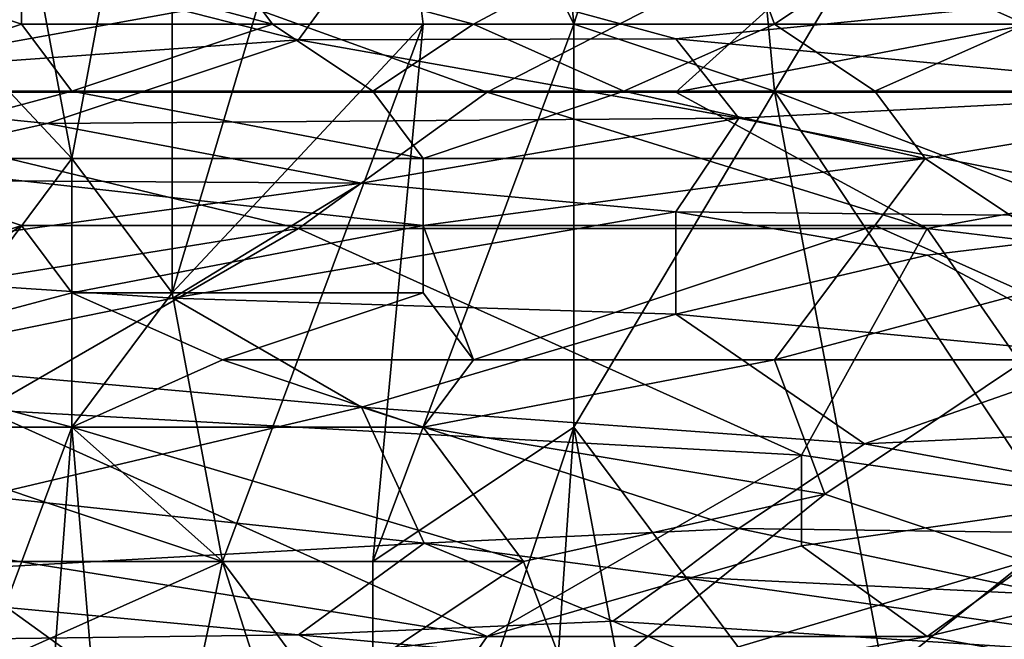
# Model space of a CAD drawing. Extents: x -160 to 10, y -10 to 160.
# Tile 265 of 453: x -0.1546 to -0.1287, y 0.1708 to 0.1871. Entities that reach past the tile are written whole.
import ezdxf

# ---------------------------------------------------------------- set-up
doc = ezdxf.new("R2010")
doc.units = 0
doc.header["$MEASUREMENT"] = 0
doc.layers.get('0').update_dxf_attribs({"linetype": 'CONTINUOUS'})

msp = doc.modelspace()

# ---------------------------------------------------------------- linework, layer by layer
for points in [[(-0.140025, 0.186964, 0.769474), (-0.141346, 0.201117, 0.769267), (-0.145311, 0.197579, 0.769476)], [(-0.140025, 0.186964, 0.769474), (-0.136061, 0.199348, 0.769074), (-0.141346, 0.201117, 0.769267)], [(-0.140025, 0.186964, 0.769474), (-0.134739, 0.185195, 0.769114), (-0.136061, 0.199348, 0.769074)], [(-0.134739, 0.185195, 0.769114), (-0.129454, 0.194041, 0.768669), (-0.136061, 0.199348, 0.769074)], [(-0.153239, 0.183426, 0.769992), (-0.155882, 0.197579, 0.769339), (-0.159846, 0.190503, 0.769474)], [(-0.153239, 0.183426, 0.769992), (-0.150596, 0.197579, 0.769504), (-0.155882, 0.197579, 0.769339)], [(-0.150596, 0.197579, 0.769504), (-0.153239, 0.183426, 0.769992), (-0.150596, 0.179888, 0.77008)], [(-0.150596, 0.179888, 0.77008), (-0.145311, 0.197579, 0.769476), (-0.150596, 0.197579, 0.769504)], [(-0.150596, 0.179888, 0.77008), (-0.143989, 0.186964, 0.769687), (-0.145311, 0.197579, 0.769476)], [(-0.143989, 0.186964, 0.769687), (-0.140025, 0.186964, 0.769474), (-0.145311, 0.197579, 0.769476)], [(-0.12549, 0.181657, 0.768305), (-0.129454, 0.194041, 0.768669), (-0.134739, 0.185195, 0.769114)], [(-0.12549, 0.181657, 0.768305), (-0.121525, 0.194041, 0.768014), (-0.129454, 0.194041, 0.768669)], [(-0.148926, 0.187555, 0.692299), (-0.130718, 0.191138, 0.691763), (-0.142305, 0.185167, 0.692093)], [(-0.142305, 0.185167, 0.692093), (-0.130718, 0.191138, 0.691763), (-0.137339, 0.185167, 0.691932)], [(-0.137339, 0.185167, 0.691932), (-0.130718, 0.191138, 0.691763), (-0.112511, 0.189944, 0.691013)], [(-0.158525, 0.17635, 0.770145), (-0.153239, 0.183426, 0.769992), (-0.159846, 0.190503, 0.769474)], [(-0.142668, 0.186964, 0.702208), (-0.149275, 0.188733, 0.701816), (-0.136061, 0.190503, 0.703648)], [(-0.142668, 0.186964, 0.702208), (-0.136061, 0.190503, 0.703648), (-0.134739, 0.186964, 0.703029)], [(-0.134739, 0.186964, 0.703029), (-0.136061, 0.190503, 0.703648), (-0.132097, 0.188733, 0.703578)], [(-0.137339, 0.185167, 0.691932), (-0.112511, 0.189944, 0.691013), (-0.110856, 0.185167, 0.691023)], [(-0.159846, 0.188733, 0.700525), (-0.15456, 0.188733, 0.701126), (-0.15456, 0.186964, 0.700714)], [(-0.159846, 0.185195, 0.699767), (-0.159846, 0.188733, 0.700525), (-0.15456, 0.186964, 0.700714)], [(-0.145615, 0.188828, 1.130469), (-0.155547, 0.188662, 1.130469), (-0.147271, 0.186552, 1.125785)], [(-0.147953, 0.186964, 0.701596), (-0.15456, 0.188733, 0.701126), (-0.149275, 0.188733, 0.701816)], [(-0.15456, 0.186964, 0.700714), (-0.15456, 0.188733, 0.701126), (-0.147953, 0.186964, 0.701596)], [(-0.147953, 0.186964, 0.701596), (-0.149275, 0.188733, 0.701816), (-0.142668, 0.186964, 0.702208)], [(-0.147271, 0.186552, 1.125785), (-0.137339, 0.186573, 1.125785), (-0.145615, 0.188828, 1.130469)], [(-0.145615, 0.188828, 1.130469), (-0.137339, 0.186573, 1.125785), (-0.127408, 0.187555, 1.128029)], [(-0.134739, 0.186964, 0.703029), (-0.132097, 0.188733, 0.703578), (-0.128132, 0.186964, 0.703605)], [(-0.128132, 0.186964, 0.703605), (-0.132097, 0.188733, 0.703578), (-0.126811, 0.188733, 0.704022)], [(-0.147271, 0.186552, 1.125785), (-0.155547, 0.188662, 1.130469), (-0.163823, 0.185358, 1.124224)], [(-0.162168, 0.185167, 0.692735), (-0.168788, 0.187555, 0.693019), (-0.148926, 0.187555, 0.692299)], [(-0.142305, 0.185167, 0.692093), (-0.162168, 0.185167, 0.692735), (-0.148926, 0.187555, 0.692299)], [(-0.137339, 0.186573, 1.125785), (-0.122442, 0.185167, 1.122987), (-0.127408, 0.187555, 1.128029)], [(-0.159846, 0.185195, 0.699767), (-0.15456, 0.186964, 0.700714), (-0.153239, 0.185195, 0.700579)], [(-0.153239, 0.185195, 0.700579), (-0.15456, 0.186964, 0.700714), (-0.147953, 0.186964, 0.701596)], [(-0.153239, 0.185195, 0.700579), (-0.147953, 0.186964, 0.701596), (-0.145311, 0.185195, 0.701638)], [(-0.149275, 0.172812, 0.770217), (-0.143989, 0.186964, 0.769687), (-0.150596, 0.179888, 0.77008)], [(-0.149275, 0.172812, 0.770217), (-0.145311, 0.172812, 0.770026), (-0.143989, 0.186964, 0.769687)], [(-0.147953, 0.186964, 0.701596), (-0.142668, 0.186964, 0.702208), (-0.145311, 0.185195, 0.701638)], [(-0.145311, 0.185195, 0.701638), (-0.142668, 0.186964, 0.702208), (-0.138704, 0.185195, 0.702364)], [(-0.145311, 0.172812, 0.770026), (-0.140025, 0.186964, 0.769474), (-0.143989, 0.186964, 0.769687)], [(-0.145311, 0.172812, 0.770026), (-0.140025, 0.17635, 0.769616), (-0.140025, 0.186964, 0.769474)], [(-0.138704, 0.185195, 0.702364), (-0.142668, 0.186964, 0.702208), (-0.134739, 0.186964, 0.703029)], [(-0.140025, 0.17635, 0.769616), (-0.134739, 0.185195, 0.769114), (-0.140025, 0.186964, 0.769474)], [(-0.138704, 0.185195, 0.702364), (-0.134739, 0.186964, 0.703029), (-0.132097, 0.185195, 0.703034)], [(-0.134739, 0.186964, 0.703029), (-0.128132, 0.186964, 0.703605), (-0.132097, 0.185195, 0.703034)], [(-0.132097, 0.185195, 0.703034), (-0.128132, 0.186964, 0.703605), (-0.120204, 0.185195, 0.703984)], [(-0.147271, 0.186552, 1.125785), (-0.163823, 0.185358, 1.124224), (-0.153891, 0.18435, 1.121101)], [(-0.147271, 0.186552, 1.125785), (-0.153891, 0.18435, 1.121101), (-0.135684, 0.184484, 1.121101)], [(-0.137339, 0.186573, 1.125785), (-0.147271, 0.186552, 1.125785), (-0.135684, 0.184484, 1.121101)], [(-0.137339, 0.186573, 1.125785), (-0.135684, 0.184484, 1.121101), (-0.122442, 0.185167, 1.122987)], [(-0.163823, 0.185358, 1.124224), (-0.160512, 0.182869, 1.117979), (-0.153891, 0.18435, 1.121101)], [(-0.147271, 0.181584, 0.692403), (-0.162168, 0.185167, 0.692735), (-0.142305, 0.185167, 0.692093)], [(-0.162168, 0.179195, 0.693036), (-0.162168, 0.185167, 0.692735), (-0.147271, 0.181584, 0.692403)], [(-0.159846, 0.183426, 0.6995), (-0.153239, 0.185195, 0.700579), (-0.143989, 0.183426, 0.701595)], [(-0.159846, 0.185195, 0.699767), (-0.153239, 0.185195, 0.700579), (-0.159846, 0.183426, 0.6995)], [(-0.143989, 0.183426, 0.701595), (-0.153239, 0.185195, 0.700579), (-0.145311, 0.185195, 0.701638)], [(-0.147271, 0.181584, 0.692403), (-0.142305, 0.185167, 0.692093), (-0.130718, 0.181584, 0.691871)], [(-0.145311, 0.185195, 0.701638), (-0.138704, 0.185195, 0.702364), (-0.143989, 0.183426, 0.701595)], [(-0.143989, 0.183426, 0.701595), (-0.138704, 0.185195, 0.702364), (-0.130775, 0.183426, 0.703002)], [(-0.130718, 0.181584, 0.691871), (-0.142305, 0.185167, 0.692093), (-0.137339, 0.185167, 0.691932)], [(-0.130775, 0.163967, 0.768934), (-0.134739, 0.185195, 0.769114), (-0.140025, 0.17635, 0.769616)], [(-0.130775, 0.183426, 0.703002), (-0.138704, 0.185195, 0.702364), (-0.132097, 0.185195, 0.703034)], [(-0.130718, 0.181584, 0.691871), (-0.137339, 0.185167, 0.691932), (-0.110856, 0.185167, 0.691023)], [(-0.135684, 0.184484, 1.121101), (-0.122442, 0.181866, 1.114856), (-0.122442, 0.185167, 1.122987)], [(-0.124168, 0.169274, 0.768216), (-0.12549, 0.181657, 0.768305), (-0.134739, 0.185195, 0.769114)], [(-0.130775, 0.163967, 0.768934), (-0.124168, 0.169274, 0.768216), (-0.134739, 0.185195, 0.769114)], [(-0.130775, 0.183426, 0.703002), (-0.132097, 0.185195, 0.703034), (-0.120204, 0.185195, 0.703984)], [(-0.130775, 0.183426, 0.703002), (-0.120204, 0.185195, 0.703984), (-0.128132, 0.181657, 0.703188)], [(-0.120787, 0.18039, 0.691651), (-0.130718, 0.181584, 0.691871), (-0.110856, 0.185167, 0.691023)], [(-0.160512, 0.182869, 1.117979), (-0.145615, 0.182778, 1.11692), (-0.153891, 0.18435, 1.121101)], [(-0.145615, 0.182778, 1.11692), (-0.135684, 0.184484, 1.121101), (-0.153891, 0.18435, 1.121101)], [(-0.145615, 0.182778, 1.11692), (-0.137339, 0.182017, 1.114856), (-0.135684, 0.184484, 1.121101)], [(-0.137339, 0.182017, 1.114856), (-0.122442, 0.181866, 1.114856), (-0.135684, 0.184484, 1.121101)], [(-0.159846, 0.183426, 0.6995), (-0.143989, 0.183426, 0.701595), (-0.143989, 0.181657, 0.701484)], [(-0.159846, 0.183426, 0.6995), (-0.143989, 0.181657, 0.701484), (-0.15456, 0.181657, 0.700061)], [(-0.159846, 0.179888, 0.699281), (-0.159846, 0.183426, 0.6995), (-0.15456, 0.181657, 0.700061)], [(-0.153239, 0.17635, 0.770219), (-0.153239, 0.183426, 0.769992), (-0.158525, 0.17635, 0.770145)], [(-0.153239, 0.17635, 0.770219), (-0.150596, 0.179888, 0.77008), (-0.153239, 0.183426, 0.769992)], [(-0.130775, 0.183426, 0.703002), (-0.132097, 0.181657, 0.702811), (-0.143989, 0.181657, 0.701484)], [(-0.130775, 0.183426, 0.703002), (-0.143989, 0.181657, 0.701484), (-0.143989, 0.183426, 0.701595)], [(-0.132097, 0.181657, 0.702811), (-0.130775, 0.183426, 0.703002), (-0.128132, 0.181657, 0.703188)], [(-0.160512, 0.182869, 1.117979), (-0.162168, 0.180507, 1.111734), (-0.145615, 0.182778, 1.11692)], [(-0.162168, 0.180507, 1.111734), (-0.150581, 0.179747, 1.108611), (-0.145615, 0.182778, 1.11692)], [(-0.150581, 0.179747, 1.108611), (-0.137339, 0.182017, 1.114856), (-0.145615, 0.182778, 1.11692)], [(-0.137339, 0.182017, 1.114856), (-0.150581, 0.179747, 1.108611), (-0.137339, 0.179322, 1.10705)], [(-0.122442, 0.181866, 1.114856), (-0.137339, 0.182017, 1.114856), (-0.130718, 0.180874, 1.111734)], [(-0.137339, 0.179322, 1.10705), (-0.130718, 0.180874, 1.111734), (-0.137339, 0.182017, 1.114856)], [(-0.122442, 0.181866, 1.114856), (-0.130718, 0.180874, 1.111734), (-0.125753, 0.17823, 1.103928)], [(-0.155547, 0.176807, 0.69309), (-0.162168, 0.179195, 0.693036), (-0.147271, 0.181584, 0.692403)], [(-0.159846, 0.178119, 0.699277), (-0.15456, 0.181657, 0.700061), (-0.153239, 0.179888, 0.70019)], [(-0.159846, 0.178119, 0.699277), (-0.159846, 0.179888, 0.699281), (-0.15456, 0.181657, 0.700061)], [(-0.155547, 0.176807, 0.69309), (-0.147271, 0.181584, 0.692403), (-0.134029, 0.175613, 0.692586)], [(-0.153239, 0.179888, 0.70019), (-0.15456, 0.181657, 0.700061), (-0.143989, 0.181657, 0.701484)], [(-0.143989, 0.181657, 0.701484), (-0.143989, 0.179888, 0.701454), (-0.153239, 0.179888, 0.70019)], [(-0.134029, 0.175613, 0.692586), (-0.147271, 0.181584, 0.692403), (-0.130718, 0.181584, 0.691871)], [(-0.132097, 0.181657, 0.702811), (-0.142668, 0.178119, 0.701661), (-0.143989, 0.181657, 0.701484)], [(-0.142668, 0.178119, 0.701661), (-0.143989, 0.179888, 0.701454), (-0.143989, 0.181657, 0.701484)], [(-0.134739, 0.178119, 0.702595), (-0.142668, 0.178119, 0.701661), (-0.132097, 0.181657, 0.702811)], [(-0.134739, 0.178119, 0.702595), (-0.132097, 0.181657, 0.702811), (-0.128132, 0.179888, 0.70322)], [(-0.134029, 0.175613, 0.692586), (-0.130718, 0.181584, 0.691871), (-0.125753, 0.174418, 0.692501)], [(-0.128132, 0.179888, 0.70322), (-0.132097, 0.181657, 0.702811), (-0.128132, 0.181657, 0.703188)], [(-0.125753, 0.174418, 0.692501), (-0.130718, 0.181584, 0.691871), (-0.120787, 0.18039, 0.691651)], [(-0.130718, 0.180874, 1.111734), (-0.137339, 0.179322, 1.10705), (-0.125753, 0.17823, 1.103928)], [(-0.162168, 0.180507, 1.111734), (-0.158857, 0.178064, 1.103928), (-0.150581, 0.179747, 1.108611)], [(-0.153239, 0.17635, 0.700266), (-0.159846, 0.178119, 0.699277), (-0.153239, 0.179888, 0.70019)], [(-0.143989, 0.179888, 0.701454), (-0.149275, 0.178119, 0.700734), (-0.153239, 0.179888, 0.70019)], [(-0.149275, 0.172812, 0.770217), (-0.150596, 0.179888, 0.77008), (-0.153239, 0.17635, 0.770219)], [(-0.153239, 0.17635, 0.700266), (-0.153239, 0.179888, 0.70019), (-0.149275, 0.178119, 0.700734)], [(-0.149275, 0.178119, 0.700734), (-0.143989, 0.179888, 0.701454), (-0.142668, 0.178119, 0.701661)], [(-0.134739, 0.178119, 0.702595), (-0.128132, 0.179888, 0.70322), (-0.128132, 0.178123, 0.703309)], [(-0.158857, 0.178064, 1.103928), (-0.145615, 0.176876, 1.099244), (-0.150581, 0.179747, 1.108611)], [(-0.150581, 0.179747, 1.108611), (-0.145615, 0.176876, 1.099244), (-0.137339, 0.179322, 1.10705)], [(-0.145615, 0.176876, 1.099244), (-0.132374, 0.175913, 1.096122), (-0.137339, 0.179322, 1.10705)], [(-0.137339, 0.179322, 1.10705), (-0.132374, 0.175913, 1.096122), (-0.125753, 0.17823, 1.103928)], [(-0.159846, 0.17635, 0.69934), (-0.159846, 0.178119, 0.699277), (-0.153239, 0.17635, 0.700266)], [(-0.153239, 0.17635, 0.700266), (-0.149275, 0.178119, 0.700734), (-0.143989, 0.17635, 0.701595)], [(-0.143989, 0.17635, 0.701595), (-0.149275, 0.178119, 0.700734), (-0.142668, 0.178119, 0.701661)], [(-0.143989, 0.17635, 0.701595), (-0.142668, 0.178119, 0.701661), (-0.134739, 0.178119, 0.702595)], [(-0.133418, 0.174581, 0.703086), (-0.143989, 0.17635, 0.701595), (-0.134739, 0.178119, 0.702595)], [(-0.128132, 0.178123, 0.703309), (-0.133418, 0.174581, 0.703086), (-0.134739, 0.178119, 0.702595)], [(-0.128132, 0.178123, 0.703309), (-0.128132, 0.172812, 0.70395), (-0.133418, 0.174581, 0.703086)], [(-0.132374, 0.175913, 1.096122), (-0.117477, 0.176614, 1.099244), (-0.125753, 0.17823, 1.103928)], [(-0.145615, 0.176876, 1.099244), (-0.158857, 0.178064, 1.103928), (-0.155547, 0.174535, 1.091438)], [(-0.157202, 0.173224, 0.693624), (-0.155547, 0.176807, 0.69309), (-0.142305, 0.170836, 0.693664)], [(-0.14396, 0.173291, 1.086754), (-0.145615, 0.176876, 1.099244), (-0.155547, 0.174535, 1.091438)], [(-0.142305, 0.170836, 0.693664), (-0.155547, 0.176807, 0.69309), (-0.134029, 0.175613, 0.692586)], [(-0.145615, 0.176876, 1.099244), (-0.135684, 0.173679, 1.088316), (-0.132374, 0.175913, 1.096122)], [(-0.14396, 0.173291, 1.086754), (-0.135684, 0.173679, 1.088316), (-0.145615, 0.176876, 1.099244)], [(-0.119132, 0.173458, 1.088316), (-0.117477, 0.176614, 1.099244), (-0.132374, 0.175913, 1.096122)], [(-0.149275, 0.172812, 0.701144), (-0.159846, 0.17635, 0.69934), (-0.153239, 0.17635, 0.700266)], [(-0.159846, 0.172812, 0.699603), (-0.159846, 0.17635, 0.69934), (-0.149275, 0.172812, 0.701144)], [(-0.158525, 0.162198, 0.770625), (-0.153239, 0.17635, 0.770219), (-0.158525, 0.17635, 0.770145)], [(-0.158525, 0.162198, 0.770625), (-0.15456, 0.15866, 0.770708), (-0.153239, 0.17635, 0.770219)], [(-0.15456, 0.15866, 0.770708), (-0.151918, 0.160429, 0.770604), (-0.153239, 0.17635, 0.770219)], [(-0.141346, 0.172812, 0.702286), (-0.153239, 0.17635, 0.700266), (-0.143989, 0.17635, 0.701595)], [(-0.149275, 0.172812, 0.701144), (-0.153239, 0.17635, 0.700266), (-0.141346, 0.172812, 0.702286)], [(-0.151918, 0.160429, 0.770604), (-0.149275, 0.172812, 0.770217), (-0.153239, 0.17635, 0.770219)], [(-0.145311, 0.160429, 0.770259), (-0.140025, 0.17635, 0.769616), (-0.145311, 0.172812, 0.770026)], [(-0.141346, 0.156891, 0.770017), (-0.140025, 0.17635, 0.769616), (-0.145311, 0.160429, 0.770259)], [(-0.143989, 0.17635, 0.701595), (-0.133418, 0.174581, 0.703086), (-0.141346, 0.172812, 0.702286)], [(-0.140025, 0.17635, 0.769616), (-0.141346, 0.156891, 0.770017), (-0.136061, 0.155122, 0.769565)], [(-0.136061, 0.155122, 0.769565), (-0.130775, 0.163967, 0.768934), (-0.140025, 0.17635, 0.769616)], [(-0.135684, 0.173679, 1.088316), (-0.119132, 0.173458, 1.088316), (-0.132374, 0.175913, 1.096122)], [(-0.142305, 0.170836, 0.693664), (-0.134029, 0.175613, 0.692586), (-0.134029, 0.173224, 0.692937)], [(-0.134029, 0.173224, 0.692937), (-0.134029, 0.175613, 0.692586), (-0.125753, 0.174418, 0.692501)], [(-0.162168, 0.172275, 1.083632), (-0.14396, 0.173291, 1.086754), (-0.155547, 0.174535, 1.091438)], [(-0.141346, 0.172812, 0.702286), (-0.133418, 0.174581, 0.703086), (-0.140025, 0.169274, 0.703032)], [(-0.133418, 0.174581, 0.703086), (-0.128132, 0.172812, 0.70395), (-0.140025, 0.169274, 0.703032)], [(-0.130718, 0.170836, 0.693288), (-0.134029, 0.173224, 0.692937), (-0.125753, 0.174418, 0.692501)], [(-0.130718, 0.170836, 0.693288), (-0.125753, 0.174418, 0.692501), (-0.120787, 0.173224, 0.692586)], [(-0.14396, 0.173291, 1.086754), (-0.137339, 0.172415, 1.083632), (-0.135684, 0.173679, 1.088316)], [(-0.135684, 0.173679, 1.088316), (-0.137339, 0.172415, 1.083632), (-0.127408, 0.171934, 1.082071)], [(-0.135684, 0.173679, 1.088316), (-0.127408, 0.171934, 1.082071), (-0.119132, 0.173458, 1.088316)], [(-0.162168, 0.172275, 1.083632), (-0.147271, 0.170875, 1.077387), (-0.14396, 0.173291, 1.086754)], [(-0.162168, 0.170836, 0.694312), (-0.157202, 0.173224, 0.693624), (-0.152236, 0.169641, 0.694265)], [(-0.152236, 0.169641, 0.694265), (-0.157202, 0.173224, 0.693624), (-0.142305, 0.170836, 0.693664)], [(-0.14396, 0.173291, 1.086754), (-0.147271, 0.170875, 1.077387), (-0.138995, 0.171243, 1.078948)], [(-0.137339, 0.172415, 1.083632), (-0.14396, 0.173291, 1.086754), (-0.138995, 0.171243, 1.078948)], [(-0.142305, 0.170836, 0.693664), (-0.134029, 0.173224, 0.692937), (-0.130718, 0.170836, 0.693288)], [(-0.124098, 0.169641, 0.693412), (-0.130718, 0.170836, 0.693288), (-0.120787, 0.173224, 0.692586)], [(-0.157203, 0.169274, 0.700428), (-0.159846, 0.172812, 0.699603), (-0.149275, 0.172812, 0.701144)], [(-0.157203, 0.169274, 0.700428), (-0.149275, 0.172812, 0.701144), (-0.146632, 0.169274, 0.702056)], [(-0.151918, 0.160429, 0.770604), (-0.145311, 0.160429, 0.770259), (-0.149275, 0.172812, 0.770217)], [(-0.141346, 0.172812, 0.702286), (-0.146632, 0.169274, 0.702056), (-0.149275, 0.172812, 0.701144)], [(-0.145311, 0.160429, 0.770259), (-0.145311, 0.172812, 0.770026), (-0.149275, 0.172812, 0.770217)], [(-0.140025, 0.169274, 0.703032), (-0.146632, 0.169274, 0.702056), (-0.141346, 0.172812, 0.702286)], [(-0.134739, 0.167505, 0.704118), (-0.140025, 0.169274, 0.703032), (-0.128132, 0.172812, 0.70395)], [(-0.134739, 0.167505, 0.704118), (-0.128132, 0.172812, 0.70395), (-0.12549, 0.167505, 0.705415)], [(-0.120787, 0.170063, 1.074265), (-0.137339, 0.172415, 1.083632), (-0.138995, 0.171243, 1.078948)], [(-0.127408, 0.171934, 1.082071), (-0.137339, 0.172415, 1.083632), (-0.120787, 0.170063, 1.074265)], [(-0.162168, 0.172275, 1.083632), (-0.162168, 0.170686, 1.077387), (-0.147271, 0.170875, 1.077387)], [(-0.147271, 0.170875, 1.077387), (-0.135684, 0.169815, 1.072703), (-0.138995, 0.171243, 1.078948)], [(-0.138995, 0.171243, 1.078948), (-0.135684, 0.169815, 1.072703), (-0.120787, 0.170063, 1.074265)], [(-0.162168, 0.170686, 1.077387), (-0.14396, 0.169158, 1.069581), (-0.147271, 0.170875, 1.077387)], [(-0.160512, 0.168447, 0.694821), (-0.162168, 0.170836, 0.694312), (-0.152236, 0.169641, 0.694265)], [(-0.14396, 0.168447, 0.69435), (-0.152236, 0.169641, 0.694265), (-0.142305, 0.170836, 0.693664)], [(-0.147271, 0.170875, 1.077387), (-0.14396, 0.169158, 1.069581), (-0.135684, 0.169815, 1.072703)], [(-0.14396, 0.168447, 0.69435), (-0.130718, 0.170836, 0.693288), (-0.124098, 0.169641, 0.693412)], [(-0.14396, 0.168447, 0.69435), (-0.142305, 0.170836, 0.693664), (-0.130718, 0.170836, 0.693288)]]:
    msp.add_3dface(points)

doc.saveas('drawing.dxf')
